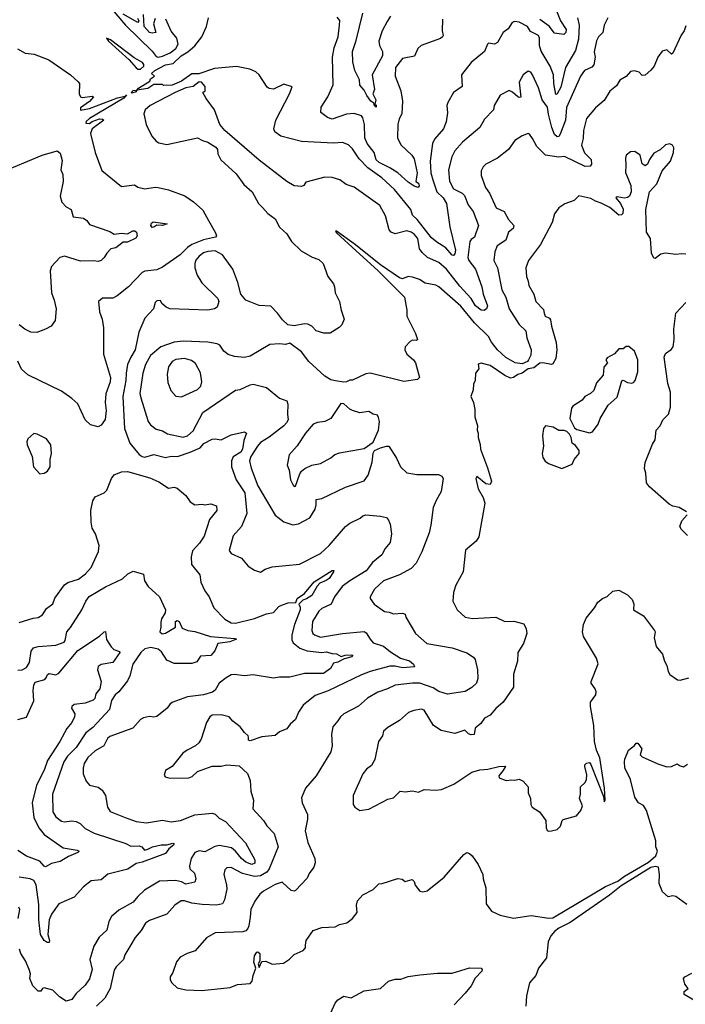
# Model space of a CAD drawing. Extents: x 1246230 to 1426786, y 660032 to 763141.
# Tile 327 of 566: x 1337258 to 1341810, y 715828 to 722562. Entities that reach past the tile are written whole.
import ezdxf

# ---------------------------------------------------------------- set-up
doc = ezdxf.new("R2010")
doc.units = 0

msp = doc.modelspace()

# ---------------------------------------------------------------- linework, layer by layer
at = {"layer": '0CON10XD'}
for points in [[(1337891.2, 722631.2), (1337981.9, 722525), (1338165, 722346), (1338190.6, 722310.6), (1338205, 722307.1)], [(1338063.6, 722573.6), (1338072.5, 722555), (1338065, 722542.5), (1337965, 722600)], [(1340885.4, 722245), (1340825, 722348), (1340812.2, 722385), (1340812.5, 722435), (1340806, 722455), (1340752.5, 722482.5), (1340730, 722515), (1340675, 722545.6), (1340645, 722549.2), (1340625.8, 722544.2), (1340599.7, 722500.3), (1340564, 722475), (1340525, 722406), (1340505, 722396), (1340465, 722401.2), (1340456.7, 722395), (1340436.2, 722343.8), (1340345, 722269.2), (1340278.8, 722185), (1340283.8, 722105), (1340225, 722063.8), (1340185.7, 721995), (1340180, 721975), (1340184.4, 721925), (1340174.2, 721864.2), (1340157.1, 721815), (1340094.1, 721745.9), (1340081.2, 721715), (1340065.3, 721595.3), (1340070.9, 721515), (1340083.8, 721466.2), (1340111.2, 721385), (1340155, 721343.5), (1340177, 721305), (1340200, 721145), (1340237.7, 720985), (1340235, 720961.8), (1340225, 720950.4), (1340215, 720952.8), (1340172.9, 721002.9), (1340110.1, 721040.1), (1340075, 721069.6), (1339976.2, 721196.2), (1339944.3, 721224.3), (1339933.6, 721265), (1339820.9, 721400.9), (1339735, 721480.3), (1339638.4, 721548.4), (1339580.1, 721610.1), (1339535, 721678.1), (1339506.3, 721706.3), (1339465, 721722.5), (1339405, 721716.9), (1339185, 721730), (1339045, 721766.2), (1339002.5, 721795), (1338996.2, 721815), (1339010, 721875), (1339104.4, 722055), (1339122.5, 722102.5), (1339065, 722121.2), (1338995, 722087.1), (1338965, 722090.8), (1338951.7, 722101.7), (1338895, 722185.6), (1338874.2, 722205), (1338831.2, 722225), (1338741.3, 722241.3), (1338591.3, 722228.7), (1338483, 722193), (1338435, 722193.1), (1338365, 722142.7), (1338300, 722115), (1338242.5, 722112.5), (1338235, 722120), (1338175, 722120), (1338135, 722092.5), (1338060, 722080), (1338055, 722070), (1338025, 722060), (1338020, 722065), (1338035, 722077.5), (1338060, 722080), (1338070, 722095), (1338148.3, 722141.7), (1338151.7, 722158.3), (1338180, 722175), (1338160, 722195), (1338182, 722215), (1338255, 722254.3), (1338307, 722263), (1338363.3, 722315), (1338407.4, 722342.6), (1338456, 722384), (1338503.1, 722445), (1338535, 722516.2), (1338550, 722575)], [(1338185, 722570), (1338172.5, 722535), (1338190, 722475), (1338165, 722470), (1338145, 722474), (1338110, 722515), (1338105, 722597.5)], [(1341279.4, 722575), (1341255.7, 722525), (1341246.9, 722475), (1341215.7, 722444.3), (1341202.2, 722417.7), (1341187.3, 722342.7), (1341193.4, 722305), (1341185.7, 722254.3), (1341171.6, 722238.4), (1341121.4, 722215), (1341092.5, 722175), (1340998.2, 721961.8), (1340990, 721875), (1340955, 721779.2), (1340945, 721764.3), (1340935, 721760.6), (1340915, 721778.1), (1340897.3, 721825), (1340875.6, 721915.6), (1340867.9, 721965), (1340830.9, 722015), (1340805.3, 722095.2), (1340765, 722184.2), (1340753, 722203), (1340735, 722210), (1340701.2, 722185), (1340674, 722136), (1340685, 722032.5), (1340675, 722030), (1340665, 722035.6), (1340627.3, 722067.3), (1340605, 722077.7), (1340545, 722046.9), (1340502.9, 721975), (1340498, 721945), (1340438, 721882), (1340405, 721825.8), (1340286.4, 721723.6), (1340233.6, 721666.4), (1340213.8, 721625), (1340190, 721535), (1340197.6, 721457.6), (1340225.7, 721405.7), (1340285, 721376.2), (1340300.8, 721360.8), (1340325.4, 721295), (1340359.2, 721250.8), (1340395.3, 721155), (1340367.5, 721075), (1340345, 721058.9), (1340337.5, 721045), (1340321.9, 720935), (1340329.7, 720915), (1340375.4, 720855), (1340419.2, 720735), (1340427.5, 720685), (1340458.2, 720605), (1340451.5, 720585), (1340435, 720572.7), (1340415, 720576), (1340376.5, 720605), (1340345, 720655.9), (1340268.9, 720738.9), (1340176.6, 720856.6), (1340125, 720902), (1340047.8, 720935), (1340009.5, 720969.5), (1339992.6, 720995), (1339980, 721065), (1339955, 721095.3), (1339935, 721109.7), (1339905, 721117.1), (1339825, 721096.5), (1339798.8, 721108.8), (1339785, 721126), (1339759.8, 721219.8), (1339720.7, 721290.7), (1339545, 721417.8), (1339491.2, 721435), (1339447.3, 721467.3), (1339395, 721481.9), (1339345, 721485.8), (1339215, 721450), (1339201.7, 721428.3), (1339185, 721422), (1339135, 721426.7), (1339085, 721455.8), (1338895, 721602.4), (1338660, 721805), (1338627.3, 721845), (1338591.4, 721945), (1338532.4, 722022.4)], [(1340150, 722565), (1340147.5, 722485), (1340154, 722455), (1340150, 722445), (1340135.4, 722434.6), (1340004, 722385), (1339981.9, 722365), (1339957.9, 722312.1), (1339875, 722297.5), (1339828.9, 722235), (1339826.9, 722175), (1339864.5, 722075), (1339876.5, 722005), (1339870.9, 721919.1), (1339853.5, 721885), (1339843.9, 721846.1), (1339842.8, 721755), (1339865.6, 721705.6), (1339940.6, 721635), (1339955, 721610), (1339976.1, 721515), (1339966.2, 721456.2), (1339985, 721444.3), (1339991.2, 721425), (1339984.4, 721415.6), (1339955, 721424.2), (1339915, 721450.2), (1339845, 721515.4), (1339790, 721550), (1339716.9, 721585), (1339695, 721603.6), (1339681.5, 721655), (1339635, 721714.5), (1339619.5, 721755), (1339615.2, 721844.8), (1339605, 721891.1), (1339595, 721905.4), (1339545, 721920.8), (1339493.7, 721916.4), (1339395, 721882.5), (1339363.5, 721893.5), (1339317.8, 721927.8), (1339319.1, 721965), (1339364.5, 722035), (1339403, 722117), (1339397.2, 722305), (1339409.9, 722370.1), (1339436.9, 722445), (1339445.5, 722525), (1339446.9, 722556.9), (1339429.3, 722579.3)], [(1339695, 721964.6), (1339685, 721974.2), (1339681.1, 721991.1), (1339659.7, 722005), (1339632.7, 722042.7), (1339615, 722080.8), (1339585, 722113.8), (1339581.9, 722151.9), (1339551.1, 722215), (1339535.6, 722275), (1339534.6, 722344.6), (1339560.2, 722419.8), (1339603.8, 722606.2)], [(1339795, 722587.1), (1339770.4, 722549.6), (1339737.1, 722485), (1339713.8, 722415), (1339717.9, 722385), (1339739.6, 722345), (1339738.9, 722315), (1339669.2, 722185), (1339683.6, 722085), (1339674.3, 722054.3), (1339694.7, 722015), (1339686.7, 721985), (1339695, 721978.8), (1339695, 721964.6)], [(1340925.2, 722635.2), (1340955.7, 722555), (1340995.1, 722495), (1340994.3, 722475.7), (1340979.1, 722460.9), (1340915, 722470), (1340879, 722519), (1340815, 722563.2)], [(1341073.3, 722575), (1341083.9, 722525), (1341080.6, 722429.4), (1341059.2, 722350.8), (1340991.4, 722235), (1340958.5, 722101.5), (1340935, 722056.2), (1340925, 722050), (1340911, 722125), (1340908.3, 722185), (1340885.4, 722245)], [(1341815, 722520.8), (1341802.3, 722485), (1341782.9, 722457.1), (1341725, 722334), (1341715, 722327.5), (1341685, 722355.7), (1341652.6, 722347.4), (1341623.2, 722306.8), (1341598, 722245), (1341575, 722216.2), (1341535, 722182.5), (1341515, 722180), (1341495, 722202.5), (1341463, 722213), (1341435, 722208.8), (1341405.6, 722174.4), (1341362.4, 722147.6), (1341340.3, 722109.7), (1341295, 722072.5), (1341255, 722010), (1341195, 721958.8), (1341135, 721886), (1341113.8, 721805), (1341111.4, 721748.6), (1341100, 721705), (1341121.7, 721651.7), (1341166.5, 721606.5), (1341168.1, 721575), (1341160, 721560), (1341125, 721557.6), (1340985, 721626.8), (1340945, 721622.9), (1340855, 721636), (1340795, 721695.7), (1340765, 721750), (1340745, 721779.2), (1340735, 721784.2), (1340695, 721767.5), (1340644.7, 721735.3), (1340600.8, 721675), (1340526.2, 721615), (1340446.2, 721575), (1340428, 721555), (1340415, 721527.5), (1340415, 721497.5), (1340444.5, 721415), (1340471.8, 721375), (1340517.8, 721275), (1340570.5, 721250.5), (1340600.6, 721195), (1340638.6, 721155), (1340632.5, 721135), (1340602.1, 721107.9), (1340582.5, 721055), (1340523.8, 721015), (1340507.8, 720975), (1340500.6, 720915), (1340525.5, 720865), (1340556.2, 720715), (1340583.1, 720665), (1340604.7, 720585), (1340675, 720477.5), (1340718.6, 720435), (1340726.6, 720386.6), (1340756.2, 720305), (1340753.4, 720266.6), (1340738.5, 720235), (1340730, 720225), (1340695, 720208.1), (1340645.6, 720215), (1340582.3, 720252.3), (1340526, 720305), (1340485, 720355.6), (1340463.8, 720395), (1340369.2, 720489.2), (1340275, 720603.1), (1340124.6, 720734.6), (1340105, 720746.5), (1340030.3, 720760.3), (1339993.3, 720785), (1339945, 720800.8), (1339915, 720806.2), (1339875, 720790), (1339855, 720795.8), (1339724.9, 720884.9), (1339545, 721029), (1339425, 721116.4), (1339417.5, 721115), (1339424.6, 721105), (1339559.5, 720980.5), (1339707.7, 720847.7), (1339888.8, 720665), (1339906.1, 720576.1), (1339905.8, 720535), (1339965.3, 720415), (1339978, 720375), (1339971.2, 720368.8), (1339945, 720370), (1339927.7, 720362.3), (1339893.3, 720325), (1339891.2, 720305), (1339906, 720275), (1339951.4, 720235), (1339965.6, 720215), (1339992, 720115), (1339979.7, 720100.3), (1339885, 720088.1), (1339655, 720145.5), (1339625, 720139.4), (1339535, 720096.7), (1339515, 720096.7), (1339494.2, 720085.8), (1339475, 720083.1), (1339418.6, 720091.4), (1339385, 720100), (1339344.5, 720124.5), (1339235.8, 720225), (1339185, 720290), (1339105, 720350), (1339075, 720340), (1339035, 720346), (1338969.5, 720340.5), (1338835, 720260.8), (1338795, 720252.5), (1338728.3, 720258.3), (1338685, 720273.1), (1338654.2, 720295), (1338626.2, 720335), (1338607.5, 720345), (1338545, 720356.4), (1338375, 720363.3), (1338315, 720355.7), (1338224.2, 720325), (1338153.6, 720265), (1338117.7, 720205), (1338099.4, 720145), (1338080.7, 720005), (1338086.5, 719976.5), (1338136.9, 719815), (1338152, 719792), (1338190.6, 719760.6), (1338235, 719749.2), (1338268.8, 719728.8), (1338375, 719706.7), (1338405.5, 719715), (1338445, 719750.4), (1338510.5, 719875), (1338735, 720028.8), (1338765, 720034), (1338834.5, 720065.5), (1338855, 720069.2), (1338945, 720047.5), (1339034.5, 719974.5), (1339086, 719955), (1339093, 719933), (1339089.5, 719865), (1339093.8, 719825), (1339083.9, 719805), (1339063.9, 719785), (1338965, 719707.5), (1338905, 719670.8), (1338885, 719645.5), (1338840, 719575), (1338830.4, 719545), (1338840.4, 719495), (1338885.8, 719374.2), (1339005, 719174.2), (1339065, 719126.7), (1339125, 719107.1), (1339165, 719113.1), (1339242.5, 719155), (1339280, 719215), (1339286.7, 719245), (1339285, 719280), (1339325, 719286.7), (1339485.5, 719364.5), (1339615, 719408.5), (1339642, 719448), (1339668.5, 719535), (1339675, 719597.8), (1339685, 719615.2), (1339725.7, 719635), (1339766.1, 719646.1), (1339783.3, 719645), (1339835, 719562.5), (1339863.1, 719503.1), (1339905, 719463.8), (1339975, 719452), (1340121.5, 719451.5), (1340145, 719441.1), (1340154.5, 719425), (1340140.9, 719335), (1340105.8, 719274.2), (1340086, 719225), (1340070.6, 719105), (1340057.6, 719052.4), (1340007.9, 718922.1), (1339970, 718845), (1339935, 718809.2), (1339855.5, 718764.5), (1339746.2, 718725), (1339685, 718666.2), (1339654.2, 718615), (1339654.4, 718604.4), (1339683.3, 718565), (1339753.3, 718513.3), (1339785, 718510), (1339815, 718498.6), (1339875, 718503.8), (1339895, 718496), (1339899.2, 718475), (1339934.3, 718414.3), (1339964.3, 718365), (1340042.9, 718295), (1340216, 718265), (1340315, 718230.6), (1340361.2, 718201.2), (1340373.8, 718185), (1340389.5, 718115), (1340392.3, 718055), (1340382.1, 718025), (1340350, 717995), (1340305, 717968.3), (1340185, 717949.1), (1340125, 717966.4), (1340085, 717991.8), (1339995, 718023.2), (1339945, 718023.9), (1339825, 718011.5), (1339774.1, 717985.9), (1339706.7, 717963.3), (1339637.4, 717922.6), (1339575, 717867.1), (1339473.8, 717815), (1339451.2, 717795), (1339435, 717766.7), (1339398.9, 717725), (1339391.4, 717675), (1339394.2, 717595), (1339385.6, 717554.4), (1339285, 717391.2), (1339212, 717305), (1339185, 717240), (1339190.8, 717205), (1339225.7, 717125), (1339225.7, 717095), (1339209.4, 717015), (1339228, 716935), (1339277.5, 716825), (1339280, 716795), (1339270, 716765), (1339237.8, 716722.2), (1339225, 716690), (1339143.8, 716605), (1339135, 716601.1), (1339115, 716606.9), (1339052.3, 716662.3), (1339005, 716647.8), (1338925, 716601.4), (1338899.8, 716580.2), (1338867.3, 716532.7), (1338840, 716475), (1338833.6, 716423.6), (1338825.7, 716364.3), (1338818.8, 716345), (1338805, 716331.2), (1338785, 716324), (1338594.2, 716315.8), (1338535, 716282.5), (1338457.6, 716192.4), (1338402.5, 716175), (1338355, 716150), (1338330.8, 716119.2), (1338306.2, 716045), (1338287.5, 716015), (1338287.5, 715995), (1338297.5, 715975), (1338335, 715940), (1338395, 715926.7), (1338502.7, 715922.7), (1338697.3, 715942.7), (1338747.9, 715962.1), (1338835, 715970.8), (1338848.6, 715985), (1338854.5, 716025.5), (1338872.5, 716075), (1338859.2, 716115), (1338865, 716160), (1338880, 716185), (1338887.5, 716187.5), (1338900, 716175), (1338900, 716125), (1338890, 716105), (1338895, 716080), (1338915, 716120), (1338941.7, 716121.7), (1338985, 716103.3), (1339061.7, 716108.3), (1339103.1, 716136.9), (1339135, 716168), (1339197.5, 716195), (1339213.3, 716215), (1339212.7, 716232.7), (1339217.6, 716265), (1339265, 716332.1), (1339325, 716353.1), (1339415, 716358), (1339445, 716374), (1339494.3, 716385.7), (1339535, 716413.8), (1339566.2, 716455), (1339560.8, 716505), (1339568.8, 716535), (1339605, 716576.2), (1339676.1, 716613.9), (1339715, 716652.5), (1339736.4, 716653.6), (1339845, 716688.8), (1339873.6, 716683.6), (1339895, 716667.5), (1339941.7, 716681.7), (1339956.7, 716666.7), (1339961.7, 716641.7), (1339995, 716602.5), (1340015, 716596.7), (1340045, 716604), (1340161.7, 716698.3), (1340295, 716853.3), (1340315, 716866.2), (1340335, 716860), (1340353, 716843), (1340393.3, 716785), (1340426.2, 716715), (1340428, 716685), (1340446, 716625), (1340448.8, 716515), (1340483.9, 716463.9), (1340545, 716436.2), (1340635, 716416.2), (1340755.6, 716434.4), (1340876.3, 716416.3), (1340905, 716418.9), (1341265, 716633.6), (1341349.6, 716670.4), (1341393.3, 716705), (1341559.6, 716800.4), (1341607.8, 716842.2), (1341620, 716875), (1341609.5, 716905), (1341608, 716945), (1341545, 717154.2), (1341525, 717188), (1341491.2, 717205), (1341464.5, 717245), (1341435.3, 717365), (1341397.1, 717445), (1341394.2, 717485), (1341395.8, 717505), (1341420.8, 717565), (1341463.2, 717596.8), (1341475, 717613.3), (1341485, 717613.8), (1341513.1, 717575), (1341502.5, 717535), (1341515, 717519.4), (1341622.4, 717472.4), (1341685, 717452.7), (1341715, 717453.5), (1341755, 717473.3), (1341775, 717458), (1341797.3, 717452.7), (1341825, 717470)], [(1338205, 722307.1), (1338235, 722313.8), (1338287.3, 722335), (1338326.9, 722365), (1338342.9, 722395), (1338332, 722435), (1338294.4, 722484.4), (1338256.7, 722565)], [(1338085, 722224.6), (1338106.2, 722245), (1338107, 722257), (1338098.7, 722268.7), (1338041.2, 722301.2), (1337878.5, 722425), (1337852.9, 722437.1), (1337864.7, 722415), (1338007.2, 722287.2), (1338055, 722232.3), (1338065.8, 722225), (1338085, 722224.6)], [(1337243, 722363), (1337295, 722332.5), (1337356.4, 722326.4), (1337457.7, 722287.7), (1337605, 722186.2), (1337658.3, 722138.3), (1337666, 722125), (1337665.8, 722055), (1337673.8, 722035), (1337685, 722030.8), (1337755, 722040), (1337762.5, 722035), (1337735, 722002.5), (1337675, 721960), (1337673.3, 721943.3), (1337735, 721956), (1337927, 722027)], [(1338532.4, 722022.4), (1338510, 722065), (1338527.5, 722075), (1338527.5, 722105), (1338502.5, 722135), (1338485, 722136.2), (1338444.1, 722105.9), (1338395, 722095.8), (1338321.8, 722065), (1338149.6, 721975), (1338115.8, 721945), (1338107.7, 721917.7), (1338124, 721845), (1338161.2, 721765), (1338191.7, 721731.7), (1338210.3, 721720.3), (1338265, 721708.8), (1338475, 721754), (1338507.5, 721735), (1338545, 721724), (1338600.5, 721690.5), (1338610, 721675), (1338613.1, 721645), (1338634.6, 721604.6), (1338738.3, 721508.3), (1338792, 721435), (1338848.8, 721385), (1338892, 721305), (1338918.3, 721278.3), (1338955, 721236.7), (1339005, 721200), (1339035, 721142.5), (1339085, 721096.7), (1339116.2, 721045), (1339182.4, 720982.4), (1339258.8, 720938.8), (1339305, 720921.2), (1339332.5, 720895), (1339366.2, 720805), (1339403.8, 720755), (1339412, 720735), (1339415.8, 720695), (1339446.2, 720633.8), (1339456.2, 720575), (1339476.2, 720515), (1339461.2, 720475), (1339443, 720457), (1339381.7, 720418.3), (1339337.3, 720417.3), (1339285, 720434.3), (1339255, 720465.8), (1339229.4, 720479.4), (1339205, 720481.5), (1339135, 720468), (1339091.8, 720475), (1339055, 720508.7), (1339022, 720555), (1338975, 720602.3), (1338895, 720607.3), (1338805, 720644), (1338771.2, 720685), (1338750.8, 720765), (1338715.6, 720855), (1338645, 720954.6), (1338595, 720980.8), (1338545, 720976.7), (1338515, 720967.2), (1338484.6, 720945), (1338463.4, 720916.6), (1338456.4, 720895), (1338456.9, 720865), (1338471.4, 720815), (1338503.2, 720763.2), (1338612.5, 720655), (1338620, 720635), (1338607.5, 720595), (1338590, 720585), (1338545, 720576.2), (1338285, 720584.3), (1338258.8, 720595), (1338231.2, 720621.2), (1338220.5, 720640.5), (1338195, 720640), (1338185, 720627.5), (1338174.3, 720585.7), (1338115, 720521.2), (1338073.5, 720425), (1338048, 720305), (1338017.1, 720252.9), (1337996.2, 720205), (1337985.3, 720145), (1337984.2, 720095), (1337963.4, 719985), (1337975.4, 719765), (1338010.5, 719665), (1338075, 719588.1), (1338095, 719574.5), (1338115, 719570.5), (1338175, 719588.5), (1338255, 719567.1), (1338295, 719576.5), (1338336.5, 719573.5), (1338425, 719603.6), (1338492.5, 719635), (1338516.7, 719663.3), (1338575, 719692.2), (1338595, 719695.6), (1338635, 719687.8), (1338705, 719723.8), (1338795, 719742.9), (1338810, 719735), (1338790.4, 719685), (1338782.9, 719625), (1338770, 719605), (1338718.6, 719571.4), (1338705.9, 719545), (1338707.5, 719505), (1338738.9, 719415), (1338797.4, 719325), (1338812.2, 719185), (1338774.6, 719095.4), (1338717.3, 719032.7), (1338691.8, 718931.8), (1338705, 718910.8), (1338775, 718878.8), (1338821.2, 718825), (1338865, 718798), (1338905, 718783.3), (1338936.1, 718803.9), (1338985, 718820), (1339172.1, 718837.9), (1339315, 718912.2), (1339374.6, 718965.4), (1339485.7, 719095), (1339515, 719117.8), (1339586.8, 719153.2), (1339605, 719168.6), (1339625.8, 719175.8), (1339726.7, 719166.7), (1339766.3, 719156.3), (1339780.2, 719140.2), (1339791.3, 719111.3), (1339800, 719045), (1339792.9, 718987.1), (1339758.1, 718945), (1339735, 718900.9), (1339670.6, 718849.4), (1339627.6, 718792.4), (1339515, 718724.7), (1339463.1, 718685), (1339412.1, 718615), (1339388.1, 718565), (1339325.5, 718535), (1339302.9, 718517.1), (1339261.2, 718445), (1339256.9, 718385), (1339262.7, 718365), (1339274.4, 718355), (1339315, 718338.8), (1339465, 718364.1), (1339615, 718376.6), (1339627.7, 718367.7), (1339653.9, 718325), (1339675, 718301.2), (1339746.9, 718276.9), (1339795, 718238.2), (1339863.5, 718195), (1339925, 718176.8), (1339950.4, 718155), (1339957.8, 718135), (1339875, 718128.9), (1339825, 718141.6), (1339789.3, 718140.7), (1339655.8, 718104.2), (1339595, 718081.3), (1339367.8, 717972.2), (1339279.7, 717940.3), (1339197.3, 717872.7), (1339164.2, 717825), (1339144.2, 717775), (1339106.9, 717743.1), (1339085, 717711.2), (1339035, 717692), (1339005, 717666.2), (1338915, 717656.2), (1338835, 717630), (1338823.8, 717635), (1338822.5, 717655), (1338820, 717665), (1338795, 717686.2), (1338766.6, 717726.6), (1338716.2, 717765), (1338690, 717795), (1338635, 717807.5), (1338573.8, 717805), (1338559.2, 717795), (1338535, 717756.2), (1338498.7, 717641.3), (1338483.4, 717616.6), (1338460, 717595), (1338403, 717567), (1338374.3, 717545.7), (1338300, 717455), (1338255, 717426.7), (1338246.7, 717395), (1338252.9, 717382.9), (1338285, 717374.3), (1338415, 717376.2), (1338437.5, 717385), (1338475, 717420), (1338575, 717456), (1338635, 717457.1), (1338675, 717466.7), (1338759.1, 717459.1), (1338815, 717406.2), (1338835, 717357.5), (1338840, 717285), (1338858.1, 717225), (1338853.3, 717165), (1338925, 717084.2), (1338948.6, 717048.6), (1338997.5, 716995), (1339025.5, 716905), (1338964.8, 716755), (1338947.5, 716732.5), (1338905, 716706.9), (1338865, 716701.2), (1338781.2, 716721.2), (1338705, 716763.3), (1338675, 716762), (1338662.1, 716747.9), (1338654.3, 716715), (1338672.3, 716645), (1338673.8, 716616.2), (1338658.6, 716541.4), (1338645.3, 716514.7), (1338605, 716505.4), (1338505, 716510.3), (1338435, 716519.4), (1338385, 716536.5), (1338362.9, 716535), (1338319.6, 716505), (1338265, 716444.2), (1338145, 716400), (1338117.6, 716382.4), (1338088.3, 716331.7), (1338047.5, 716285), (1338018.5, 716235), (1337978.1, 716165), (1337968.6, 716135), (1337918.1, 716085), (1337905, 716062), (1337876.2, 715935), (1337839.4, 715870.6), (1337783.3, 715815)], [(1337927, 722027), (1337980, 722040), (1337987.5, 722047.5), (1337970, 722025), (1337735, 721886.2), (1337712.5, 721865), (1337710, 721855), (1337735, 721851.2), (1337753.8, 721866.2), (1337805, 721883.3), (1337825, 721882.5), (1337832.5, 721875), (1337754.4, 721815.6), (1337742, 721785), (1337774.3, 721655), (1337820.2, 721530.2), (1337955, 721422.2), (1338043.6, 721433.6), (1338066.1, 721416.1), (1338114.4, 721404.4), (1338185, 721416.9), (1338205, 721414.3), (1338275, 721397.8), (1338386.8, 721356.8), (1338446.8, 721316.8), (1338509.7, 721259.7), (1338548.7, 721188.7), (1338596.9, 721105), (1338603.3, 721085), (1338598, 721075), (1338515, 721056.7), (1338435.2, 721024.8), (1338404.8, 721005.2), (1338355, 720954.7), (1338235, 720870.6), (1338195, 720851.1), (1338115, 720841.9), (1338095, 720832.9), (1338001.2, 720735), (1337925, 720673.8), (1337895, 720656.7), (1337825, 720656.7), (1337797.5, 720635), (1337804, 720565), (1337822, 720515), (1337830.6, 720455), (1337831.1, 720275), (1337880, 720115), (1337876.3, 720085), (1337847.5, 720002.5), (1337843.5, 719945), (1337850.2, 719889.8), (1337841.7, 719828.3), (1337815, 719788.6), (1337795, 719777.5), (1337741.7, 719791.7), (1337705, 719824.3), (1337655, 719934.2), (1337615, 719972.2), (1337545, 720022.5), (1337312.9, 720132.9), (1337270.9, 720170.9), (1337245, 720226.5)], [(1341815, 720958.2), (1341785, 720961.8), (1341745, 720956.9), (1341674.3, 720965.7), (1341642.5, 720957.5), (1341605, 720929.2), (1341595, 720930.8), (1341579.5, 720965), (1341571.9, 721065), (1341545, 721110), (1341540.6, 721265), (1341565.8, 721384.2), (1341615, 721438.8), (1341652.5, 721527.5), (1341708, 721595), (1341730, 721655), (1341732.5, 721685), (1341723, 721703), (1341705, 721712.5), (1341675, 721707.5), (1341638.3, 721671.7), (1341595, 721648.8), (1341564.4, 721605.6), (1341551.2, 721575), (1341535, 721562.5), (1341515, 721577.5), (1341502.5, 721635), (1341465, 721660), (1341435, 721658.8), (1341406.7, 721635), (1341401.2, 721615), (1341403.8, 721566.2), (1341402.3, 721517.7), (1341437.8, 721427.8), (1341440.9, 721385), (1341428.5, 721355), (1341414.7, 721345.3), (1341395, 721341.3), (1341345, 721350.8), (1341336.2, 721345), (1341367.3, 721305), (1341385, 721266.7), (1341383.6, 721236.4), (1341375, 721227.5), (1341355, 721226.2), (1341295, 721277.5), (1341235, 721307.5), (1341195, 721320), (1341165, 721340), (1341082.1, 721357.9), (1341050, 721325), (1340987.1, 721302.9), (1340944.3, 721275), (1340915, 721233.3), (1340899.2, 721175), (1340820.8, 721025), (1340736.9, 720915), (1340720, 720865), (1340723.5, 720805), (1340735.7, 720775), (1340739.2, 720745), (1340774.3, 720685), (1340788.8, 720635), (1340841.1, 720581.1), (1340844.4, 720555), (1340852.5, 720535), (1340880.5, 720520.5), (1340888.6, 720508.6), (1340894.6, 720465), (1340927.6, 720355), (1340931.6, 720305), (1340924.6, 720245), (1340905, 720208.2), (1340895, 720204.7), (1340835.8, 720215.8), (1340815, 720211.9), (1340775, 720182.2), (1340735, 720175.1), (1340695, 720145.5), (1340664.3, 720135), (1340635.8, 720114.2), (1340615, 720110.8), (1340575, 720128.8), (1340475, 720197.1), (1340415, 720213.3), (1340394, 720206), (1340397.5, 720175), (1340376.2, 720145), (1340373.8, 720095), (1340361.7, 720068.3), (1340358.7, 720031.3), (1340343.1, 719985), (1340360.8, 719945), (1340371.2, 719895), (1340370, 719845), (1340390, 719785), (1340386.2, 719755), (1340394.2, 719734.2), (1340393.8, 719705), (1340407.6, 719657.6), (1340409.4, 719625), (1340457, 719497), (1340484.2, 719405), (1340475, 719383.3), (1340445, 719387.5), (1340385, 719437.1), (1340376.9, 719425), (1340393.1, 719353.1), (1340427.2, 719295), (1340439.6, 719255), (1340397.8, 719025), (1340380.6, 718995), (1340308.1, 718935), (1340290.9, 718785), (1340242, 718695), (1340223.8, 718645), (1340220, 718585), (1340250.8, 718525), (1340305.6, 718475.6), (1340355, 718467.1), (1340515, 718475.8), (1340575, 718445.7), (1340637.3, 718447.3), (1340705, 718430), (1340721.2, 718395), (1340727.1, 718365), (1340704.4, 718295.6), (1340664, 718235), (1340662, 718175), (1340634.4, 718085.6), (1340635, 717997.5), (1340565, 717893.8), (1340515, 717850), (1340475.6, 717804.4), (1340436.7, 717785), (1340412.7, 717747.3), (1340372.7, 717717.3), (1340366, 717674), (1340345, 717670.8), (1340327.3, 717677.3), (1340303, 717703), (1340235, 717680), (1340141.2, 717701.2), (1340088.8, 717735), (1340025, 717840), (1340005, 717845.4), (1339952.6, 717837.4), (1339917, 717823), (1339855, 717769.2), (1339775, 717720), (1339747.1, 717695), (1339740, 717665), (1339712.9, 717625), (1339686.8, 717503.2), (1339665, 717460.8), (1339629.2, 717435), (1339605.7, 717405), (1339539.2, 717255), (1339538.8, 717195), (1339550, 717175), (1339585, 717152.5), (1339645, 717163.3), (1339775, 717231.2), (1339815, 717240), (1339860, 717285), (1339895, 717281.2), (1339945, 717288), (1339985, 717278.8), (1340025, 717296.7), (1340105, 717292.5), (1340143, 717297), (1340227.7, 717332.3), (1340350, 717415), (1340405, 717430.8), (1340460, 717435), (1340535, 717454), (1340575, 717456.7), (1340580, 717455), (1340563.3, 717425), (1340535, 717390), (1340537, 717377), (1340585, 717357.5), (1340625, 717363.3), (1340645, 717360), (1340675, 717367.5), (1340702.5, 717355), (1340735.8, 717315.8), (1340735.8, 717275), (1340752, 717235), (1340753.8, 717195), (1340762.5, 717175), (1340814, 717144), (1340857.5, 717085), (1340858.8, 717035), (1340865, 717017.5), (1340875, 717012)], [(1337115, 721512.9), (1337411.5, 721635), (1337515, 721664.3), (1337535, 721650), (1337549.1, 721599.1), (1337540, 721535), (1337553.3, 721503.3), (1337556.4, 721455), (1337533.9, 721355), (1337546.9, 721315), (1337575, 721282), (1337610, 721265), (1337622.9, 721212.9), (1337694.3, 721204.3), (1337717.7, 721187.7), (1337735, 721161.2), (1337873.9, 721113.9), (1337904.4, 721094.4), (1337955, 721102.4), (1337995, 721097.7), (1338032.1, 721117.9), (1338045, 721117.8), (1338058, 721108), (1338062.4, 721085), (1338052.7, 721067.3), (1337995, 721040.8), (1337965, 721041.1), (1337915, 721001.8), (1337882.5, 720995), (1337853.9, 720966.1), (1337836.2, 720935), (1337815, 720916), (1337795, 720908.6), (1337765, 720914), (1337675, 720911.4), (1337565, 720944.3), (1337532.5, 720935), (1337475.8, 720875), (1337465.6, 720845), (1337475.5, 720695), (1337494.7, 720644.7), (1337506.6, 720585), (1337501.5, 720505), (1337473.8, 720465), (1337434.7, 720445.3), (1337375, 720421.9), (1337335, 720426), (1337293.8, 720445), (1337255, 720474.4)], [(1338165, 721141.1), (1338155.7, 721155.7), (1338159, 721171), (1338171.1, 721178.9), (1338266.7, 721166.7), (1338235, 721153.8), (1338195, 721157.6), (1338175, 721142.1), (1338165, 721141.1)], [(1341817.5, 719195), (1341767.5, 719225), (1341725, 719235.4), (1341699, 719249), (1341565, 719366.5), (1341544.7, 719395), (1341540.9, 719460.9), (1341532.2, 719492.2), (1341535, 719532.5), (1341585, 719660), (1341605, 719687.5), (1341611.2, 719755), (1341638.8, 719785), (1341657.1, 719825), (1341695.5, 719865), (1341708.9, 719911.1), (1341709.7, 720015), (1341691.1, 720075), (1341665.4, 720255), (1341675, 720279.2), (1341713.9, 720306.1), (1341726.7, 720325), (1341733.9, 720375), (1341732.5, 720445), (1341745.8, 720555), (1341815, 720628.6)], [(1341155, 719736.7), (1341175, 719743.3), (1341213.8, 719795), (1341228.8, 719835), (1341283.3, 719925), (1341345, 719980), (1341377, 720093), (1341385, 720097.5), (1341415, 720080), (1341443.6, 720076.4), (1341455, 720080), (1341466.7, 720095), (1341485.9, 720154.1), (1341486, 720235), (1341462.5, 720295), (1341425, 720327.5), (1341405, 720327.5), (1341385, 720310), (1341355, 720310), (1341325, 720277.5), (1341275, 720250), (1341267.5, 720235), (1341277.5, 720215), (1341253.8, 720185), (1341249.5, 720130.5), (1341202.4, 720077.6), (1341184.1, 720025.9), (1341162.5, 720005), (1341122.5, 719985), (1341105, 719960), (1341042.1, 719917.9), (1341032.5, 719905), (1341020, 719835), (1341051.7, 719771.7), (1341068.3, 719758.3), (1341155, 719736.7)], [(1338365, 719983.1), (1338475, 720032.2), (1338496, 720055), (1338504.7, 720085), (1338495, 720146.2), (1338459.7, 720209.7), (1338432.3, 720232.3), (1338385, 720243.8), (1338325, 720237.9), (1338300, 720225), (1338275, 720188.8), (1338266.8, 720136.8), (1338271.3, 720081.3), (1338292, 720025), (1338325, 719987.5), (1338365, 719983.1)], [(1339135, 719370), (1339145, 719371.2), (1339173.3, 719456.7), (1339185.2, 719474.8), (1339208.1, 719491.9), (1339255, 719515.3), (1339315, 719526.6), (1339385.4, 719564.6), (1339412.5, 719587.5), (1339445, 719600.6), (1339615, 719630), (1339675, 719671.8), (1339713.1, 719755), (1339719.2, 719815), (1339711.7, 719841.7), (1339705, 719856.2), (1339675, 719864), (1339645, 719881.4), (1339585, 719874.4), (1339535, 719888.8), (1339515, 719898), (1339475, 719934.2), (1339455, 719936), (1339386.2, 719835), (1339345, 719813.3), (1339295, 719807.1), (1339265.7, 719795), (1339213.3, 719735), (1339155, 719648), (1339101.2, 719585), (1339087.1, 719515), (1339102.1, 719482.1), (1339110.8, 719415), (1339127.7, 719377.7), (1339135, 719370)], [(1340965, 719493.3), (1341037, 719523), (1341050.6, 719555), (1341083.6, 719595), (1341084.5, 719615), (1341060, 719650), (1341037.5, 719665), (1341030, 719705), (1341018.3, 719728.3), (1341000, 719745), (1340981.7, 719751.7), (1340945, 719752.5), (1340905.6, 719775.6), (1340855, 719783.3), (1340840, 719765), (1340833.8, 719715), (1340841.2, 719645), (1340830.6, 719595), (1340835, 719566.7), (1340852, 719542), (1340875, 719525.8), (1340965, 719493.3)], [(1337395, 719456.9), (1337425, 719460.5), (1337449.4, 719475), (1337467.5, 719505), (1337466.2, 719555), (1337476.1, 719596.1), (1337470, 719655), (1337442.5, 719695), (1337377.7, 719727.7), (1337355, 719732.5), (1337313.8, 719695), (1337306.2, 719675), (1337308.8, 719655), (1337343.8, 719575), (1337353.3, 719505), (1337395, 719456.9)], [(1337255, 718440), (1337350.9, 718469.1), (1337385, 718472.9), (1337415, 718492), (1337441.4, 718535), (1337485, 718566.2), (1337497.5, 718605), (1337565, 718695.8), (1337586.4, 718713.6), (1337659.2, 718735), (1337708.4, 718771.6), (1337746.5, 718815), (1337784.5, 718895.5), (1337797.5, 718925), (1337800.8, 718965), (1337775.7, 719045), (1337754.4, 719085), (1337747.1, 719125), (1337744.3, 719205.7), (1337758.3, 719271.7), (1337775, 719298.8), (1337835, 719326.2), (1337855, 719343.3), (1337885, 719423.8), (1337905, 719449.2), (1337955, 719470.4), (1337995, 719472.7), (1338148.3, 719428.3), (1338210.7, 719400.7), (1338275, 719358), (1338315, 719363.8), (1338335, 719358), (1338395, 719308.8), (1338424.3, 719264.3), (1338455, 719244), (1338505, 719248.8), (1338525, 719243.8), (1338565, 719251.2), (1338605, 719237.5), (1338605.7, 719205), (1338556.6, 719143.4), (1338519.6, 719030.4), (1338488.3, 718981.7), (1338440.7, 718929.3), (1338431.8, 718888.2), (1338434, 718835), (1338490, 718765), (1338496.9, 718715), (1338525, 718656.2), (1338554.4, 718615), (1338585, 718538.8), (1338661.2, 718461.2), (1338705, 718436.9), (1338735, 718434.6), (1338865, 718467.5), (1338945, 718499.2), (1338995, 718508.4), (1339031.4, 718548.6), (1339055, 718560.4), (1339095, 718572.9), (1339146.7, 718575), (1339156.7, 718603.3), (1339205, 718637.7), (1339272.5, 718717.5), (1339395, 718794.2), (1339405.8, 718795.8), (1339404.2, 718785), (1339375, 718741.2), (1339354.4, 718725.6), (1339310.8, 718709.2), (1339292.2, 718687.8), (1339255, 718622.8), (1339219.2, 718600.9), (1339195, 718591.2), (1339168, 718565), (1339177.1, 718545), (1339176.9, 718525), (1339137.2, 718425), (1339119.2, 718355), (1339120.3, 718320.2), (1339129.3, 718299.3), (1339175, 718263.6), (1339225, 718246.2), (1339325, 718234.5), (1339355, 718238.9), (1339395, 718226), (1339425, 718224.2), (1339456.1, 718206.1), (1339485, 718215.7), (1339527, 718217), (1339536, 718215), (1339526.7, 718205), (1339472, 718188), (1339435, 718167.1), (1339405, 718162), (1339382.9, 718125), (1339335, 718090.8), (1339205, 718089.6), (1339105, 718064.7), (1339035, 718066.2), (1338995, 718057.5), (1338855, 718082.1), (1338795, 718074.3), (1338725, 718083.6), (1338705, 718080.5), (1338669.2, 718060.8), (1338621.6, 718025), (1338595, 717976.1), (1338577.2, 717962.8), (1338515, 717945.4), (1338405, 717930.9), (1338305, 717894), (1338286.1, 717883.9), (1338265.7, 717854.3), (1338195, 717796.2), (1338175, 717790.8), (1338145, 717797.1), (1338105, 717787.1), (1338084, 717775), (1338032.7, 717717.3), (1337875, 717658.6), (1337859.4, 717645), (1337834.3, 717595), (1337775, 717561.1), (1337723.6, 717515), (1337698.2, 717475), (1337692.5, 717442.5), (1337692.9, 717405), (1337712.5, 717355), (1337735.8, 717325.8), (1337795, 717312.5), (1337822.4, 717292.4), (1337844, 717255), (1337858.1, 717175), (1337877, 717147), (1337980, 717105), (1338055, 717078.9), (1338125, 717070), (1338235, 717087.5), (1338295, 717075.5), (1338357.5, 717085), (1338455, 717122.5), (1338575, 717135.6), (1338595, 717128), (1338621.8, 717101.8), (1338665, 717078.6), (1338802.8, 716932.7), (1338866.1, 716815), (1338867.2, 716792.8), (1338845, 716784.6), (1338805, 716800.8), (1338774.2, 716825), (1338734.8, 716875), (1338707.2, 716897.2), (1338625, 716914.2), (1338593.1, 716906.9), (1338525, 716870), (1338485, 716876.7), (1338456, 716865), (1338430.5, 716825), (1338419.2, 716775), (1338422.5, 716755), (1338453.8, 716725), (1338462, 716685), (1338455, 716662), (1338395, 716648.8), (1338365, 716666.2), (1338323.7, 716673.7), (1338215, 716669.5), (1338112.7, 716607.3), (1338065.6, 716565), (1338035, 716526.9), (1337935, 716471.4), (1337885, 716427.5), (1337867.8, 716395), (1337854.3, 716335), (1337802.4, 716287.6), (1337764.4, 716225), (1337738.5, 716135), (1337754.4, 716065), (1337735, 716001.2), (1337705, 715958.6), (1337645, 715901.2), (1337615, 715860.5), (1337575, 715848.2), (1337529.6, 715879.6), (1337485, 715923.3), (1337425, 715940), (1337415, 715936.7), (1337402, 715918), (1337385, 715917.5), (1337347, 715953), (1337327.5, 716005), (1337331.2, 716035), (1337322.9, 716065), (1337297.1, 716125), (1337266, 716175), (1337256.2, 716205)], [(1341825, 719034.4), (1341784.3, 719075), (1341773.8, 719096.2), (1341787.5, 719135), (1341822.5, 719175)], [(1337245, 718112), (1337275, 718116.2), (1337305, 718131.1), (1337324.8, 718165), (1337336.5, 718243.5), (1337351.4, 718265), (1337385, 718274.6), (1337505, 718283.7), (1337562.5, 718305), (1337569.2, 718315), (1337580, 718375), (1337605.9, 718404.1), (1337684.2, 718525.8), (1337710.6, 718585), (1337732.5, 718617.5), (1337845, 718683.5), (1337962, 718738), (1337998.3, 718771.7), (1338035, 718790), (1338105, 718770), (1338112.5, 718725), (1338136, 718685), (1338213.8, 718615), (1338256.2, 718525), (1338253.8, 718505), (1338228.8, 718465), (1338222.3, 718442.3), (1338223.6, 718406.4), (1338216.2, 718375), (1338232.1, 718362.1), (1338255, 718365.8), (1338323, 718407), (1338323.8, 718445), (1338335, 718453.3), (1338349.2, 718445), (1338370.3, 718400.3), (1338407.5, 718385), (1338455, 718378.5), (1338562.3, 718342.3), (1338730.5, 718330.5), (1338741.4, 718325), (1338695, 718307.9), (1338612.5, 718295), (1338593.6, 718246.4), (1338565, 718212.5), (1338495, 718208), (1338470, 718170), (1338435, 718158), (1338315, 718159.4), (1338265, 718181.1), (1338227.7, 718237.7), (1338205.8, 718255.8), (1338155, 718267.9), (1338115, 718258.6), (1338085.8, 718235), (1338031.6, 718155), (1338010.5, 718075), (1337995, 718040.6), (1337935, 717963.8), (1337911.8, 717945), (1337886.5, 717905), (1337871.5, 717845), (1337758.8, 717721.2), (1337710.9, 717685), (1337643.4, 717585), (1337584.8, 717525.2), (1337559.1, 717485), (1337483.3, 717265), (1337483.8, 717145), (1337505, 717109.4), (1337545, 717080.6), (1337565, 717075.6), (1337615, 717083.3), (1337645, 717078.9), (1337672, 717065), (1337705, 717030.6), (1337767.4, 716997.4), (1337985, 716926.5), (1338018.6, 716908.6), (1338075, 716910.9), (1338093.8, 716903.8), (1338111.9, 716881.9), (1338135, 716888.8), (1338166.2, 716903.8), (1338225, 716917.9), (1338265, 716918.6), (1338305, 716930.8), (1338314.4, 716925), (1338309.6, 716915), (1338278.6, 716891.4), (1338255, 716859.5), (1338095, 716799.2), (1338055, 716790), (1337998.3, 716751.7), (1337861.2, 716718.8), (1337815, 716679.4), (1337748, 716672), (1337695, 716631.1), (1337630.2, 716559.8), (1337525, 716514.5), (1337475.3, 716444.7), (1337460, 716405), (1337450.4, 716305), (1337462.5, 716265), (1337459.5, 716250.5), (1337445, 716250.9), (1337424.8, 716264.8), (1337400, 716305), (1337389.4, 716405), (1337389.7, 716510.2), (1337371.2, 716645), (1337355, 716674), (1337328.8, 716685), (1337255, 716697.1)], [(1340875, 717012), (1340895, 717013.8), (1340935, 717023.3), (1340946.4, 717033.6), (1340956.7, 717045), (1340967.5, 717085), (1340975, 717092.5), (1341065, 717116.7), (1341096.1, 717153.9), (1341106.2, 717185), (1341086.2, 717235), (1341093.3, 717265), (1341094, 717315), (1341125.6, 717344.4), (1341134.2, 717365), (1341137.7, 717397.7), (1341122.5, 717455), (1341123.9, 717466.1), (1341135, 717477.5), (1341155, 717482.5), (1341165, 717467.5), (1341249.7, 717249.7), (1341255, 717213.3), (1341262.5, 717225), (1341256.7, 717305), (1341225, 717513.3), (1341202.5, 717565), (1341190, 717625), (1341185.6, 717735), (1341161.8, 717865), (1341162.9, 717895), (1341198, 717945), (1341200, 717965), (1341194, 717985), (1341166.2, 718025), (1341166.2, 718035), (1341213.6, 718156.4), (1341202, 718195), (1341115, 718343.3), (1341108.1, 718375), (1341113.7, 718426.3), (1341131.4, 718468.6), (1341189.5, 718540.5), (1341211.3, 718578.7), (1341245, 718603.8), (1341275, 718616.7), (1341315, 718652.5), (1341355, 718660), (1341415, 718628.8), (1341445.7, 718595.7), (1341457.7, 718567.7), (1341456.7, 718525), (1341523.3, 718485), (1341598.8, 718385), (1341603.3, 718375), (1341597.5, 718335), (1341610.8, 718275), (1341655, 718222.5), (1341667.5, 718175), (1341684, 718145), (1341692.5, 718105), (1341704.1, 718084.1), (1341757.7, 718047.7), (1341775, 718045.8), (1341835, 718060)], [(1337245, 717775.6), (1337305, 717790.8), (1337354, 717904), (1337350.8, 717975), (1337355, 718010), (1337365, 718030.9), (1337429.6, 718050.4), (1337442.5, 718065), (1337447.5, 718082.5), (1337460.3, 718089.7), (1337505, 718081.8), (1337525, 718091.8), (1337655, 718247.1), (1337805, 718345.8), (1337835, 718376.2), (1337845, 718377.5), (1337852.6, 718322.6), (1337882.6, 718272.6), (1337901.2, 718255), (1337941.7, 718241.7), (1337943.3, 718235), (1337895, 718165.6), (1337815, 718150.8), (1337795, 718138.8), (1337790.6, 718115), (1337816, 718035), (1337806.2, 717985), (1337779.1, 717950.9), (1337770.9, 717919.1), (1337761.7, 717908.3), (1337705, 717887.9), (1337631.4, 717878.6), (1337614.2, 717865), (1337612.4, 717852.4), (1337635.6, 717815), (1337632.9, 717795), (1337615, 717754.4), (1337580.4, 717715), (1337533.1, 717625), (1337448, 717495), (1337425, 717429.4), (1337373.4, 717326.6), (1337344.2, 717205.8), (1337355.3, 717105), (1337390, 717035), (1337425, 716989.1), (1337555, 716897.8), (1337651.2, 716881.2), (1337665.7, 716875), (1337656.7, 716865), (1337592.3, 716837.7), (1337535.9, 716804.1), (1337475, 716790), (1337435, 716768.9), (1337425, 716771.5), (1337395, 716807.5), (1337305, 716840.9), (1337245, 716879.2)], [(1341820.3, 716510.3), (1341745, 716564.2), (1341725, 716569.2), (1341693.6, 716563.6), (1341653.3, 716596.7), (1341632, 716655), (1341634.3, 716715), (1341626.7, 716765), (1341605, 716770), (1341575, 716763.1), (1341371.4, 716638.6), (1341291.7, 716575), (1341023, 716387), (1340945, 716348.2), (1340914.8, 716325), (1340890.8, 716295), (1340871.5, 716255), (1340860, 716145), (1340806, 716075), (1340788.8, 716025), (1340743.8, 715975), (1340723.8, 715885), (1340720, 715815)], [(1337247.1, 716415), (1337258.6, 716475), (1337252, 716492)], [(1339374.6, 715745), (1339415, 715835.6), (1339435, 715858), (1339475, 715882.9), (1339525, 715872.5), (1339615, 715918.8), (1339725, 715935.5), (1339779.5, 715985), (1339825, 716000.5), (1339865, 715999.3), (1339915, 716018), (1339995, 716029.4), (1340115, 716041), (1340215, 716040.5), (1340335, 716078.2), (1340415, 716075.8), (1340421.2, 716065), (1340418.8, 716055), (1340373.9, 716006.1), (1340345.6, 715955), (1340305, 715904.3), (1340229.4, 715825)], [(1341885, 715847.5), (1341803.3, 715895), (1341803.3, 715915), (1341830, 715935), (1341808, 715965), (1341798.8, 716005), (1341806.7, 716015), (1341855, 716041.5)]]:
    msp.add_lwpolyline(points, dxfattribs=at)

doc.saveas('drawing.dxf')
